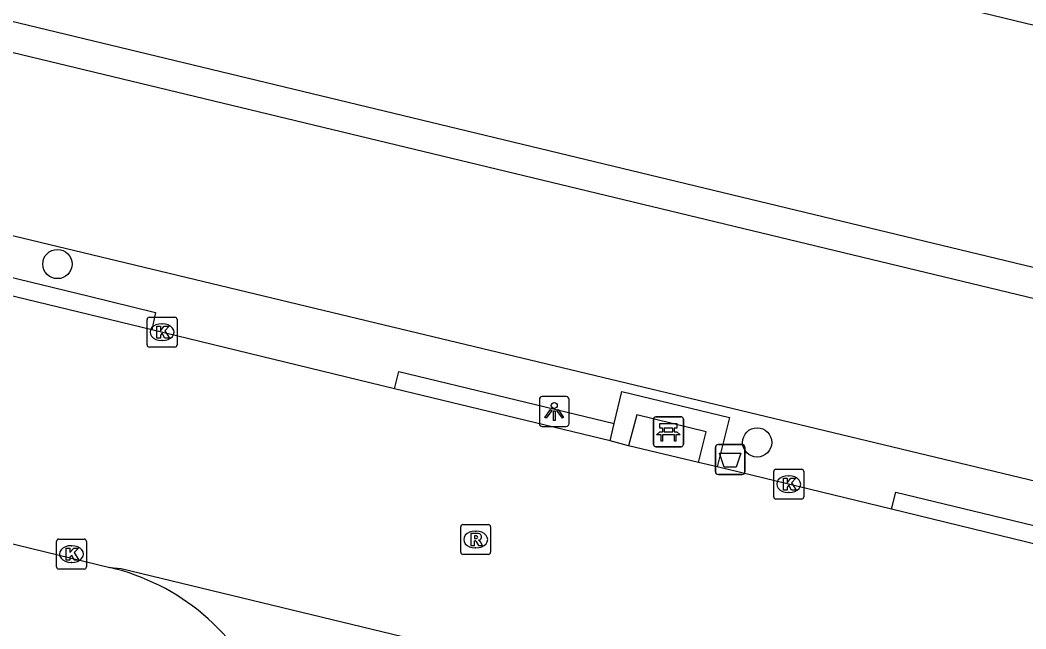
# Model space of a CAD drawing. Extents: x 162812 to 163818, y 381639 to 382470.
# Drawn here: x 163203.73 to 163237.38, y 382318.92 to 382339.28 of the extents above; entities that cross this region are included whole.
import ezdxf

# ---------------------------------------------------------------- set-up
doc = ezdxf.new("R2010")
doc.units = 0
for name, color, linetype in [('IMGEO_Afvalbak', 7, 'Continuous'), ('IMGEO_Bank', 7, 'Continuous'), ('IMGEO_Boom', 7, 'Continuous'), ('IMGEO_Groenvoorziening', 7, 'Continuous'), ('IMGEO_Haag', 7, 'Continuous'), ('IMGEO_Kolk', 7, 'Continuous'), ('IMGEO_Lichtpunt', 7, 'Continuous'), ('IMGEO_Rijbaan_lokaal_gesloten', 7, 'Continuous'), ('IMGEO_Rijbaan_lokaal_open', 7, 'Continuous'), ('IMGEO_Rioolput', 7, 'Continuous'), ('IMGEO_Waterloop', 7, 'Continuous')]:
    doc.layers.add(name, color=color, linetype=linetype)

msp = doc.modelspace()

# ---------------------------------------------------------------- linework, layer by layer
at = {"layer": 'IMGEO_Afvalbak'}
for p, q in [((163226.992, 382324.182), (163226.992, 382324.982)), ((163226.992, 382324.982), (163226.992, 382324.182)), ((163227.092, 382325.082), (163227.882, 382325.082)), ((163227.882, 382325.082), (163227.092, 382325.082)), ((163227.982, 382324.982), (163227.982, 382324.182)), ((163227.982, 382324.182), (163227.982, 382324.982)), ((163227.882, 382324.082), (163227.092, 382324.082)), ((163227.092, 382324.082), (163227.882, 382324.082))]:
    msp.add_line(p, q, dxfattribs=at)
msp.add_lwpolyline([(163227.135, 382324.796), (163227.839, 382324.796), (163227.69, 382324.326), (163227.284, 382324.326), (163227.135, 382324.796)], dxfattribs=at)
for centre, start, end in [((163227.092, 382324.982), 90, 180), ((163227.092, 382324.982), 90, 180), ((163227.882, 382324.982), 0, 90), ((163227.882, 382324.982), 360, 90), ((163227.092, 382324.182), 180, 270), ((163227.092, 382324.182), 180, 270), ((163227.882, 382324.182), 270, 0), ((163227.882, 382324.182), 270, 0)]:
    msp.add_arc(centre, 0.1, start, end, dxfattribs=at)
at = {"layer": 'IMGEO_Bank'}
for p, q in [((163224.921, 382325.087), (163224.921, 382325.928)), ((163224.921, 382325.928), (163224.921, 382325.087)), ((163224.996, 382326.012), (163225.837, 382326.012)), ((163225.837, 382326.012), (163224.996, 382326.012)), ((163225.921, 382325.937), (163225.921, 382325.096)), ((163225.921, 382325.096), (163225.921, 382325.937)), ((163225.23, 382325.518), (163225.23, 382325.624)), ((163225.274, 382325.624), (163225.274, 382325.518)), ((163225.562, 382325.63), (163225.28, 382325.63)), ((163225.28, 382325.512), (163225.562, 382325.512)), ((163225.568, 382325.518), (163225.568, 382325.624)), ((163225.612, 382325.624), (163225.612, 382325.518)), ((163225.618, 382325.41), (163225.225, 382325.41)), ((163225.846, 382325.012), (163225.005, 382325.012)), ((163225.005, 382325.012), (163225.846, 382325.012))]:
    msp.add_line(p, q, dxfattribs=at)
for points in [[(163225.168, 382325.41), (163225.026, 382325.41), (163225.138, 382325.512), (163225.224, 382325.512)], [(163225.224, 382325.63), (163225.138, 382325.63), (163225.138, 382325.791), (163225.701, 382325.791), (163225.701, 382325.63), (163225.618, 382325.63)], [(163225.618, 382325.512), (163225.701, 382325.512), (163225.813, 382325.41), (163225.674, 382325.41)], [(163225.218, 382325.403), (163225.218, 382325.196), (163225.175, 382325.196), (163225.175, 382325.403)], [(163225.668, 382325.403), (163225.668, 382325.196), (163225.624, 382325.196), (163225.624, 382325.403)]]:
    msp.add_lwpolyline(points, dxfattribs=at)
for centre, radius, start, end in [((163224.999, 382325.934), 0.0779, 92.4484, 184.2845), ((163224.999, 382325.934), 0.0779, 92.4484, 184.2845), ((163225.843, 382325.934), 0.0779, 2.4484, 94.2845), ((163225.843, 382325.934), 0.0779, 2.4484, 94.2845), ((163225.223, 382325.623), 0.00671, 2.8957, 87.1043), ((163225.223, 382325.519), 0.00671, 272.8957, 357.1043), ((163225.28, 382325.623), 0.00671, 92.8957, 177.1043), ((163225.28, 382325.519), 0.00671, 182.8957, 267.1043), ((163225.562, 382325.623), 0.00671, 2.8957, 87.1043), ((163225.562, 382325.519), 0.00671, 272.8957, 357.1043), ((163225.619, 382325.623), 0.00671, 92.8957, 177.1043), ((163225.619, 382325.519), 0.00671, 182.8957, 267.1043), ((163225.168, 382325.403), 0.00671, 2.8957, 87.1043), ((163225.225, 382325.403), 0.00671, 92.8957, 177.1043), ((163225.617, 382325.403), 0.00671, 2.8957, 87.1043), ((163225.674, 382325.403), 0.00671, 92.8957, 177.1043), ((163224.999, 382325.09), 0.0779, 182.4484, 274.2845), ((163224.999, 382325.09), 0.0779, 182.4484, 274.2845), ((163225.843, 382325.09), 0.0779, 272.4484, 4.2845), ((163225.843, 382325.09), 0.0779, 272.4484, 4.2845)]:
    msp.add_arc(centre, radius, start, end, dxfattribs=at)
at = {"layer": 'IMGEO_Boom'}
for centre in [(163204.98, 382331.123), (163228.39, 382325.157)]:
    msp.add_circle(centre, 0.489, dxfattribs=at)
at = {"layer": 'IMGEO_Groenvoorziening'}
for points in [[(163124.212, 382361.733), (163124.199, 382361.634), (163124.179, 382361.483), (163124.214, 382360.617), (163124.398, 382359.77), (163124.726, 382358.967), (163125.186, 382358.233), (163125.766, 382357.589), (163126.448, 382357.055), (163127.212, 382356.646), (163128.031, 382356.38), (163312.533, 382311.945)], [(163311.162, 382306.237), (163301.48, 382308.531), (163294.794, 382310.149), (163293.59, 382310.438), (163289.215, 382311.492), (163276.806, 382314.466), (163227.546, 382326.288), (163216.745, 382328.88), (163173.674, 382339.217), (163145.028, 382346.093), (163120.818, 382351.903)], [(163223.61, 382325.789), (163223.867, 382326.857), (163227.47, 382325.986), (163227.053, 382324.34)], [(163226.431, 382324.483), (163226.685, 382325.51), (163224.361, 382326.078), (163224.084, 382325.043)]]:
    msp.add_lwpolyline(points, dxfattribs=at)
at = {"layer": 'IMGEO_Haag'}
for points in [[(163173.231, 382337.384), (163173.372, 382337.967), (163184.185, 382335.337), (163187.909, 382334.44), (163192.576, 382333.305), (163200.475, 382331.392), (163206.038, 382330.049), (163208.26, 382329.505), (163208.14, 382328.918)], [(163216.261, 382326.951), (163216.406, 382327.53), (163223.61, 382325.789)], [(163223.469, 382325.206), (163223.61, 382325.789)], [(163232.883, 382322.92), (163233.029, 382323.496), (163283.516, 382311.307), (163283.353, 382310.627)]]:
    msp.add_lwpolyline(points, dxfattribs=at)
at = {"layer": 'IMGEO_Kolk'}
for p, q in [((163207.981, 382328.418), (163207.981, 382329.27)), ((163208.056, 382329.344), (163208.908, 382329.344)), ((163208.982, 382329.27), (163208.982, 382328.418)), ((163208.469, 382329.124), (163208.494, 382329.124)), ((163208.492, 382328.564), (163208.467, 382328.564)), ((163208.908, 382328.344), (163208.056, 382328.344)), ((163228.945, 382323.336), (163228.945, 382324.188)), ((163229.02, 382324.262), (163229.872, 382324.262)), ((163229.946, 382324.188), (163229.946, 382323.336)), ((163229.433, 382324.042), (163229.458, 382324.042)), ((163229.456, 382323.482), (163229.431, 382323.482)), ((163229.872, 382323.262), (163229.02, 382323.262)), ((163204.951, 382320.997), (163204.951, 382321.849)), ((163205.026, 382321.923), (163205.878, 382321.923)), ((163205.952, 382321.849), (163205.952, 382320.997)), ((163205.439, 382321.703), (163205.464, 382321.703)), ((163205.462, 382321.143), (163205.437, 382321.143)), ((163205.878, 382320.923), (163205.026, 382320.923))]:
    msp.add_line(p, q, dxfattribs=at)
for points in [[(163207.981, 382328.418), (163207.981, 382329.27)], [(163208.056, 382329.344), (163208.908, 382329.344)], [(163208.982, 382329.27), (163208.982, 382328.418)], [(163208.302, 382329.044), (163208.425, 382329.044), (163208.425, 382328.893), (163208.555, 382329.044), (163208.719, 382329.044), (163208.573, 382328.893), (163208.726, 382328.644), (163208.574, 382328.644), (163208.489, 382328.808), (163208.425, 382328.741), (163208.425, 382328.644), (163208.302, 382328.644), (163208.302, 382329.044)], [(163208.908, 382328.344), (163208.056, 382328.344)], [(163228.945, 382323.336), (163228.945, 382324.188)], [(163229.02, 382324.262), (163229.872, 382324.262)], [(163229.946, 382324.188), (163229.946, 382323.336)], [(163229.266, 382323.962), (163229.389, 382323.962), (163229.389, 382323.811), (163229.519, 382323.962), (163229.683, 382323.962), (163229.537, 382323.811), (163229.69, 382323.562), (163229.538, 382323.562), (163229.453, 382323.726), (163229.389, 382323.659), (163229.389, 382323.562), (163229.266, 382323.562), (163229.266, 382323.962)], [(163229.872, 382323.262), (163229.02, 382323.262)], [(163204.951, 382320.997), (163204.951, 382321.849)], [(163205.026, 382321.923), (163205.878, 382321.923)], [(163205.952, 382321.849), (163205.952, 382320.997)], [(163205.272, 382321.623), (163205.395, 382321.623), (163205.395, 382321.472), (163205.525, 382321.623), (163205.689, 382321.623), (163205.543, 382321.472), (163205.696, 382321.223), (163205.544, 382321.223), (163205.459, 382321.387), (163205.395, 382321.32), (163205.395, 382321.223), (163205.272, 382321.223), (163205.272, 382321.623)], [(163205.878, 382320.923), (163205.026, 382320.923)]]:
    msp.add_lwpolyline(points, dxfattribs=at)
for centre, start, end in [((163208.058, 382329.268), 91.552, 178.448), ((163208.058, 382329.268), 91.552, 178.448), ((163208.906, 382329.268), 1.552, 88.448), ((163208.906, 382329.268), 1.552, 88.448), ((163208.058, 382328.42), 181.552, 268.448), ((163208.058, 382328.42), 181.552, 268.448), ((163208.906, 382328.42), 271.552, 358.448), ((163208.906, 382328.42), 271.552, 358.448), ((163229.022, 382324.186), 91.552, 178.448), ((163229.022, 382324.186), 91.552, 178.448), ((163229.87, 382324.186), 1.552, 88.448), ((163229.87, 382324.186), 1.552, 88.448), ((163229.022, 382323.338), 181.552, 268.448), ((163229.022, 382323.338), 181.552, 268.448), ((163229.87, 382323.338), 271.552, 358.448), ((163229.87, 382323.338), 271.552, 358.448), ((163205.028, 382321.847), 91.552, 178.448), ((163205.028, 382321.847), 91.552, 178.448), ((163205.876, 382321.847), 1.552, 88.448), ((163205.876, 382321.847), 1.552, 88.448), ((163205.028, 382320.999), 181.552, 268.448), ((163205.028, 382320.999), 181.552, 268.448), ((163205.876, 382320.999), 271.552, 358.448), ((163205.876, 382320.999), 271.552, 358.448)]:
    msp.add_arc(centre, 0.0765, start, end, dxfattribs=at)
for centre, major_axis, ratio, start_param, end_param in [((163208.468, 382328.844), (-0.387, 0.002), 0.722429, 4.712389, 7.853982), ((163208.493, 382328.844), (-0.39, 0.002), 0.717154, 1.570796, 4.712389), ((163229.432, 382323.762), (-0.387, 0.002), 0.722429, 4.712389, 7.853982), ((163229.457, 382323.762), (-0.39, 0.002), 0.717154, 1.570796, 4.712389), ((163205.438, 382321.423), (-0.387, 0.002), 0.722429, 4.712389, 7.853982), ((163205.463, 382321.423), (-0.39, 0.002), 0.717154, 1.570796, 4.712389)]:
    msp.add_ellipse(centre, major_axis=major_axis, ratio=ratio, start_param=start_param, end_param=end_param, dxfattribs=at)
at = {"layer": 'IMGEO_Lichtpunt'}
for p, q in [((163221.104, 382326.594), (163221.104, 382325.787)), ((163221.104, 382326.594), (163221.104, 382325.787)), ((163222.006, 382326.689), (163221.198, 382326.689)), ((163222.006, 382326.689), (163221.198, 382326.689)), ((163222.1, 382325.787), (163222.1, 382326.594)), ((163222.1, 382325.787), (163222.1, 382326.594)), ((163221.198, 382325.693), (163222.006, 382325.693)), ((163221.198, 382325.693), (163222.006, 382325.693))]:
    msp.add_line(p, q, dxfattribs=at)
for points in [[(163221.478, 382326.258), (163221.517, 382326.23), (163221.329, 382325.968), (163221.291, 382325.995), (163221.478, 382326.258)], [(163221.58, 382326.21), (163221.627, 382326.21), (163221.627, 382325.888), (163221.58, 382325.888), (163221.58, 382326.21)], [(163221.69, 382326.23), (163221.728, 382326.257), (163221.915, 382325.995), (163221.876, 382325.967), (163221.69, 382326.23)]]:
    msp.add_lwpolyline(points, dxfattribs=at)
msp.add_circle((163221.603, 382326.392), 0.0994, dxfattribs=at)
for centre, start, end in [((163221.198, 382326.594), 90, 180), ((163221.198, 382326.594), 90, 180), ((163222.006, 382326.594), 0, 90), ((163222.006, 382326.594), 0, 90), ((163221.198, 382325.787), 180, 270), ((163221.198, 382325.787), 180, 270), ((163222.006, 382325.787), 270, 0), ((163222.006, 382325.787), 270, 360)]:
    msp.add_arc(centre, 0.0946, start, end, dxfattribs=at)
at = {"layer": 'IMGEO_Rijbaan_lokaal_gesloten'}
for points in [[(163208.14, 382328.918), (163178.547, 382336.084), (163173.231, 382337.384)], [(163169.696, 382329.978), (163178.76, 382327.79), (163206.731, 382320.972)], [(163216.261, 382326.951), (163208.14, 382328.918)], [(163223.469, 382325.206), (163216.261, 382326.951)], [(163224.084, 382325.043), (163223.469, 382325.206)], [(163226.431, 382324.483), (163224.084, 382325.043)], [(163227.053, 382324.34), (163226.431, 382324.483)], [(163232.883, 382322.92), (163227.053, 382324.34)], [(163283.353, 382310.627), (163273.036, 382313.145), (163257.456, 382316.932), (163253.691, 382317.85), (163232.883, 382322.92)], [(163206.731, 382320.972), (163207.11, 382320.944), (163230.277, 382315.342), (163230.608, 382315.208)]]:
    msp.add_lwpolyline(points, dxfattribs=at)
at = {"layer": 'IMGEO_Rijbaan_lokaal_open'}
msp.add_arc((163205.041, 382313.703), 7.463, 22.7326, 76.9115, dxfattribs=at)
at = {"layer": 'IMGEO_Rioolput'}
for p, q in [((163218.473, 382321.483), (163218.473, 382322.335)), ((163218.548, 382322.409), (163219.4, 382322.409)), ((163218.961, 382322.189), (163218.986, 382322.189)), ((163219.474, 382322.335), (163219.474, 382321.483)), ((163218.984, 382321.629), (163218.959, 382321.629)), ((163219.4, 382321.409), (163218.548, 382321.409))]:
    msp.add_line(p, q, dxfattribs=at)
for points in [[(163218.473, 382321.483), (163218.473, 382322.335)], [(163218.548, 382322.409), (163219.4, 382322.409)], [(163219.474, 382322.335), (163219.474, 382321.483)], [(163219.062, 382322.107), (163218.81, 382322.109), (163218.81, 382321.709)], [(163218.81, 382321.709), (163218.934, 382321.709), (163218.934, 382321.871), (163218.945, 382321.871)], [(163218.988, 382322.028), (163218.934, 382322.028), (163218.934, 382321.947)], [(163218.934, 382321.947), (163218.986, 382321.947)], [(163218.992, 382321.842), (163219.063, 382321.709), (163219.203, 382321.709), (163219.138, 382321.835)], [(163219.4, 382321.409), (163218.548, 382321.409)]]:
    msp.add_lwpolyline(points, dxfattribs=at)
for centre, radius, start, end in [((163218.55, 382322.333), 0.0765, 91.552, 178.448), ((163218.55, 382322.333), 0.0765, 91.552, 178.448), ((163219.398, 382322.333), 0.0765, 1.552, 88.448), ((163219.398, 382322.333), 0.0765, 1.552, 88.448), ((163218.944, 382321.818), 0.0533, 26.0293, 88.6989), ((163218.97, 382322.136), 0.19, 274.7715, 282.9687), ((163218.994, 382321.932), 0.0964, 77.0061, 93.1865), ((163219.008, 382321.989), 0.0378, 276.6634, 79.6772), ((163219.061, 382321.997), 0.109, 350.3612, 89.416), ((163219.059, 382321.997), 0.112, 277.5842, 350.9817), ((163219.043, 382321.782), 0.108, 29.5134, 73.7905), ((163218.55, 382321.485), 0.0765, 181.552, 268.448), ((163218.55, 382321.485), 0.0765, 181.552, 268.448), ((163219.398, 382321.485), 0.0765, 271.552, 358.448), ((163219.398, 382321.485), 0.0765, 271.552, 358.448)]:
    msp.add_arc(centre, radius, start, end, dxfattribs=at)
for centre, major_axis, ratio, start_param, end_param in [((163218.96, 382321.909), (-0.387, 0.002), 0.722429, 4.712389, 7.853982), ((163218.985, 382321.909), (-0.39, 0.002), 0.717154, 1.570796, 4.712389)]:
    msp.add_ellipse(centre, major_axis=major_axis, ratio=ratio, start_param=start_param, end_param=end_param, dxfattribs=at)
at = {"layer": 'IMGEO_Waterloop'}
for points in [[(163312.766, 382312.917), (163128.265, 382357.352)], [(163217.922, 382343.9), (163218.023, 382343.875), (163314.587, 382320.502)]]:
    msp.add_lwpolyline(points, dxfattribs=at)

doc.saveas('drawing.dxf')
